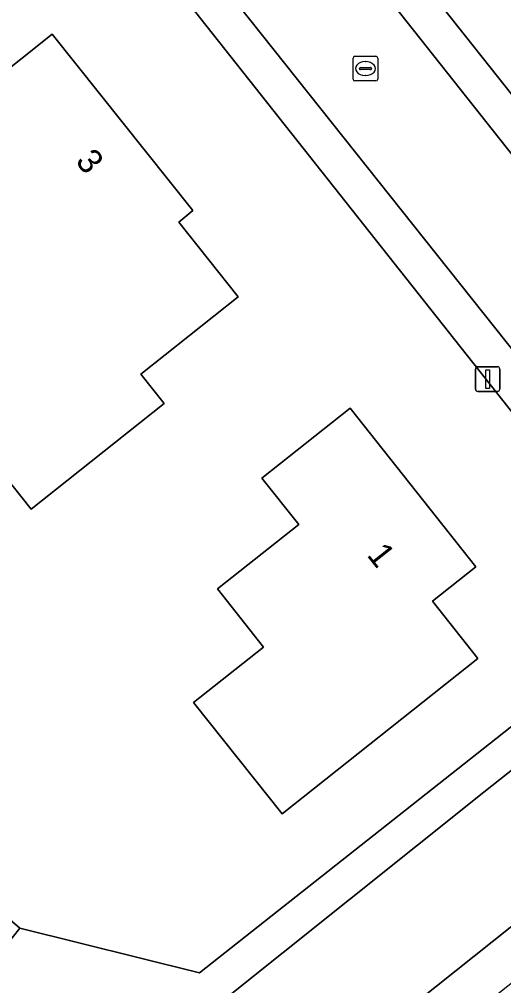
# Model space of a CAD drawing. Extents: x 159626 to 160723, y 388173 to 389416.
# Drawn here: x 159906.07 to 159925.65, y 388613.51 to 388652.58 of the extents above; entities that cross this region are included whole.
import ezdxf

# ---------------------------------------------------------------- set-up
doc = ezdxf.new("R2010")
doc.units = 0
for name, color, linetype in [('IMGEO_Erf', 7, 'Continuous'), ('IMGEO_Groenvoorziening', 7, 'Continuous'), ('IMGEO_Kolk', 7, 'Continuous'), ('IMGEO_Lichtmast', 7, 'Continuous'), ('IMGEO_Pand', 7, 'Continuous'), ('IMGEO_Pand_nummerreeks', 7, 'Continuous'), ('IMGEO_Parkeervlak_open', 7, 'Continuous'), ('IMGEO_Rijbaan_lokaal_open', 7, 'Continuous'), ('IMGEO_Voetpad_open', 7, 'Continuous')]:
    doc.layers.add(name, color=color, linetype=linetype)

msp = doc.modelspace()

# ---------------------------------------------------------------- linework, layer by layer
at = {"layer": 'IMGEO_Erf'}
for points in [[(159961.598, 388759.243), (159950.188, 388766.004), (159948.005, 388767.297), (159911.897, 388788.693), (159915.03, 388783.29), (159907.895, 388763.963), (159901.612, 388745.973), (159895.581, 388727.928), (159889.791, 388709.566), (159883.857, 388689.671), (159871.857, 388645.22), (159877.742, 388640.168), (159879.846, 388642.601), (159883.148, 388639.747), (159881.054, 388637.324), (159906.097, 388615.825), (159913.35, 388614.019), (159930.846, 388627.835)], [(159916.706, 388661.228), (159936.983, 388635.654)], [(159931.239, 388630.067), (159909.982, 388656.93)]]:
    msp.add_lwpolyline(points, dxfattribs=at)
for points in [[(159913.085, 388644.844), (159912.526, 388644.371), (159914.922, 388641.354), (159910.989, 388638.225), (159911.929, 388637.044), (159906.553, 388632.767), (159902.687, 388637.626), (159904.033, 388638.697), (159901.362, 388642.054), (159901.707, 388642.329), (159899.986, 388644.493), (159901.824, 388645.955), (159901.052, 388646.925), (159907.406, 388651.979)], [(159919.439, 388636.852), (159924.526, 388630.44), (159922.779, 388629.058), (159924.606, 388626.733), (159916.692, 388620.45), (159913.119, 388624.96), (159915.939, 388627.194), (159914.078, 388629.544), (159917.367, 388632.15), (159915.878, 388634.03)]]:
    msp.add_lwpolyline(points, close=True, dxfattribs=at)
at = {"layer": 'IMGEO_Groenvoorziening'}
msp.add_lwpolyline([(159871.802, 388643.604), (159905.322, 388614.867), (159906.097, 388615.825), (159881.054, 388637.324), (159880.887, 388637.131), (159877.585, 388639.986), (159877.742, 388640.168), (159871.857, 388645.22), (159883.857, 388689.671), (159889.791, 388709.566), (159895.581, 388727.928), (159901.612, 388745.973), (159907.895, 388763.963), (159915.03, 388783.29)], dxfattribs=at)
at = {"layer": 'IMGEO_Kolk'}
for p, q in [((159919.562, 388650.159), (159919.562, 388651.011)), ((159919.637, 388651.085), (159920.489, 388651.085)), ((159920.563, 388651.011), (159920.563, 388650.159)), ((159919.821, 388650.579), (159919.821, 388650.591)), ((159919.864, 388650.628), (159920.262, 388650.628)), ((159920.05, 388650.865), (159920.075, 388650.865)), ((159920.305, 388650.591), (159920.305, 388650.579)), ((159920.259, 388650.542), (159919.861, 388650.542)), ((159920.073, 388650.305), (159920.048, 388650.305)), ((159920.489, 388650.085), (159919.637, 388650.085))]:
    msp.add_line(p, q, dxfattribs=at)
for points in [[(159919.562, 388650.159), (159919.562, 388651.011)], [(159919.637, 388651.085), (159920.489, 388651.085)], [(159920.563, 388651.011), (159920.563, 388650.159)], [(159920.489, 388650.085), (159919.637, 388650.085)]]:
    msp.add_lwpolyline(points, dxfattribs=at)
for centre, radius, start, end in [((159919.639, 388651.009), 0.0765, 91.552, 178.448), ((159919.639, 388651.009), 0.0765, 91.552, 178.448), ((159920.487, 388651.009), 0.0765, 1.552, 88.448), ((159920.487, 388651.009), 0.0765, 1.552, 88.448), ((159919.861, 388650.588), 0.0403, 85.8775, 175.7526), ((159920.266, 388650.59), 0.0386, 1.7309, 96.639), ((159919.858, 388650.578), 0.0366, 178.938, 274.7102), ((159920.262, 388650.585), 0.043, 264.8664, 352.4533), ((159919.639, 388650.161), 0.0765, 181.552, 268.448), ((159919.639, 388650.161), 0.0765, 181.552, 268.448), ((159920.487, 388650.161), 0.0765, 271.552, 358.448), ((159920.487, 388650.161), 0.0765, 271.552, 358.448)]:
    msp.add_arc(centre, radius, start, end, dxfattribs=at)
for centre, major_axis, ratio, start_param, end_param in [((159920.049, 388650.585), (-0.387, 0.002), 0.722429, 4.712389, 7.853982), ((159920.074, 388650.585), (-0.39, 0.002), 0.717154, 1.570796, 4.712389)]:
    msp.add_ellipse(centre, major_axis=major_axis, ratio=ratio, start_param=start_param, end_param=end_param, dxfattribs=at)
at = {"layer": 'IMGEO_Lichtmast'}
for p, q in [((159924.604, 388638.529), (159925.394, 388638.529)), ((159925.394, 388638.529), (159924.604, 388638.529)), ((159924.504, 388637.629), (159924.504, 388638.429)), ((159924.504, 388638.429), (159924.504, 388637.629)), ((159925.494, 388638.429), (159925.494, 388637.629)), ((159925.494, 388637.629), (159925.494, 388638.429)), ((159925.394, 388637.529), (159924.604, 388637.529)), ((159924.604, 388637.529), (159925.394, 388637.529))]:
    msp.add_line(p, q, dxfattribs=at)
msp.add_lwpolyline([(159924.924, 388638.404), (159925.074, 388638.404), (159925.074, 388637.654), (159924.924, 388637.654), (159924.924, 388638.404)], dxfattribs=at)
for centre, start, end in [((159924.604, 388638.429), 90, 180), ((159924.604, 388638.429), 90, 180), ((159925.394, 388638.429), 0, 90), ((159925.394, 388638.429), 360, 90), ((159924.604, 388637.629), 180, 270), ((159924.604, 388637.629), 180, 270), ((159925.394, 388637.629), 270, 0), ((159925.394, 388637.629), 270, 0)]:
    msp.add_arc(centre, 0.1, start, end, dxfattribs=at)
at = {"layer": 'IMGEO_Pand'}
for points in [[(159912.526, 388644.371), (159913.085, 388644.844), (159907.406, 388651.979), (159901.052, 388646.925), (159901.824, 388645.955), (159899.986, 388644.493), (159901.707, 388642.329), (159901.362, 388642.054), (159904.033, 388638.697), (159902.687, 388637.626), (159906.553, 388632.767), (159911.929, 388637.044), (159910.989, 388638.225), (159914.922, 388641.354)], [(159916.692, 388620.45), (159924.606, 388626.733), (159922.779, 388629.058), (159924.526, 388630.44), (159919.439, 388636.852), (159915.878, 388634.03), (159917.367, 388632.15), (159914.078, 388629.544), (159915.939, 388627.194), (159913.119, 388624.96)]]:
    msp.add_lwpolyline(points, close=True, dxfattribs=at)
at = {"layer": 'IMGEO_Parkeervlak_open'}
msp.add_lwpolyline([(159917.343, 388606.776), (159929.073, 388616.089), (159934.849, 388620.662), (159933.737, 388622.071), (159932.598, 388621.187), (159914.07, 388606.423)], dxfattribs=at)
at = {"layer": 'IMGEO_Rijbaan_lokaal_open'}
for points in [[(159911.185, 388657.866), (159928.111, 388636.577), (159932.1, 388631.461), (159935.91, 388634.461), (159931.961, 388639.57), (159915.532, 388660.323)], [(159913.358, 388605.815), (159914.07, 388606.423), (159932.598, 388621.187), (159933.737, 388622.071), (159930.674, 388625.944), (159929.504, 388625.028), (159924.843, 388621.328), (159908.628, 388608.359), (159907.664, 388607.259)]]:
    msp.add_lwpolyline(points, dxfattribs=at)
at = {"layer": 'IMGEO_Voetpad_open'}
for points in [[(159936.983, 388635.654), (159916.706, 388661.228)], [(159915.532, 388660.323), (159931.961, 388639.57), (159935.91, 388634.461), (159936.029, 388634.283)], [(159932.207, 388631.376), (159932.1, 388631.461), (159928.111, 388636.577), (159911.185, 388657.866)], [(159909.982, 388656.93), (159931.239, 388630.067)], [(159933.062, 388629.465), (159930.846, 388627.835), (159913.35, 388614.019), (159906.097, 388615.825), (159905.322, 388614.867), (159904.269, 388613.569), (159903.537, 388612.665), (159880.922, 388504.632)], [(159906.826, 388607.875), (159907.664, 388607.259), (159908.628, 388608.359), (159924.843, 388621.328), (159929.504, 388625.028), (159930.674, 388625.944), (159932.015, 388627.053)]]:
    msp.add_lwpolyline(points, dxfattribs=at)

# ---------------------------------------------------------------- texts
at = {"layer": 'IMGEO_Pand_nummerreeks'}
for s, rotation, p in [('3', 308.3192, (159908.31, 388646.83)), ('1', 308.4269, (159920.09, 388630.909))]:
    msp.add_text(s, height=1, rotation=rotation, dxfattribs=at).set_placement(p)

doc.saveas('drawing.dxf')
